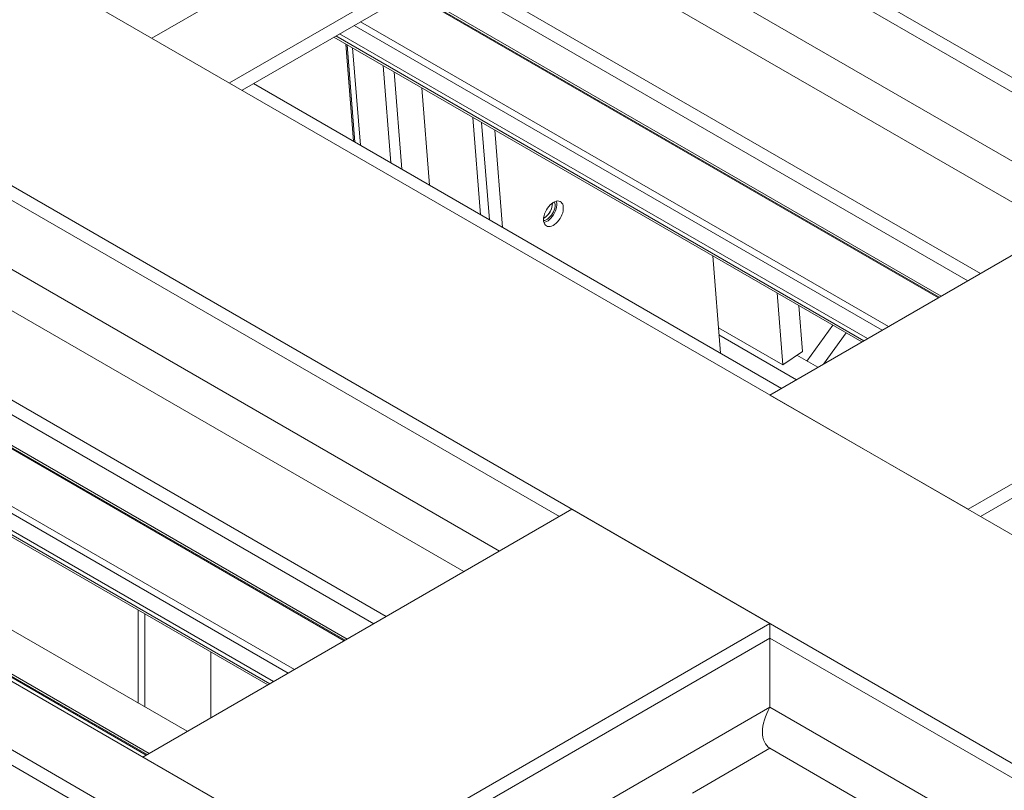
# Model space of a CAD drawing. Header units: millimetres. Extents: x 525 to 29324, y 175 to 20618.
# Tile 495 of 588: x 22929 to 23984, y 14875 to 15700. Entities that reach past the tile are written whole.
import ezdxf

# ---------------------------------------------------------------- set-up
doc = ezdxf.new("R2010")
doc.units = ezdxf.units.MM
doc.linetypes.add('SLD-Continua', pattern=[0])

msp = doc.modelspace()

# ---------------------------------------------------------------- linework, layer by layer
at = {"color": 7, "linetype": 'SLD-Continua', "lineweight": 18, "ltscale": 35}
for p, q in [((25213.8, 14932.8), (21523.8, 17062.5)), ((25213.8, 14932.8), (21523.8, 17062.5)), ((25213.8, 14932.8), (21523.8, 17062.5)), ((25213.8, 14932.8), (21523.8, 17062.5)), ((25213.8, 14932.8), (21523.8, 17062.5)), ((25213.8, 14932.8), (21523.8, 17062.5)), ((25213.8, 14932.8), (21523.8, 17062.5)), ((25213.8, 14932.8), (21523.8, 17062.5)), ((24789.6, 14688), (21088.2, 16824.2)), ((24789.6, 14688), (21088.2, 16824.2)), ((24789.6, 14688), (21088.2, 16824.2)), ((24789.6, 14688), (21088.2, 16824.2)), ((24789.6, 14688), (21088.2, 16824.2)), ((24789.6, 14688), (21088.2, 16824.2)), ((24789.6, 14688), (21088.2, 16824.2)), ((24789.6, 14688), (21088.2, 16824.2)), ((24577.5, 14565.5), (20876.1, 16701.8)), ((24577.5, 14565.5), (20876.1, 16701.8)), ((24577.5, 14565.5), (20876.1, 16701.8)), ((24577.5, 14565.5), (20876.1, 16701.8)), ((24577.5, 14565.5), (20876.1, 16701.8)), ((24577.5, 14565.5), (20876.1, 16701.8)), ((24577.5, 14565.5), (20876.1, 16701.8)), ((24577.5, 14565.5), (20876.1, 16701.8)), ((24117.8, 14300.3), (20416.5, 16436.5)), ((24117.8, 14300.3), (20416.5, 16436.5)), ((24117.8, 14300.3), (20416.5, 16436.5)), ((24117.8, 14300.3), (20416.5, 16436.5)), ((24117.8, 14300.3), (20416.5, 16436.5)), ((24117.8, 14300.3), (20416.5, 16436.5)), ((24117.8, 14300.3), (20416.5, 16436.5)), ((24117.8, 14300.3), (20416.5, 16436.5)), ((24040, 14255.4), (20338.7, 16391.6)), ((24040, 14255.4), (20338.7, 16391.6)), ((24040, 14255.4), (20338.7, 16391.6)), ((24040, 14255.4), (20338.7, 16391.6)), ((24040, 14255.4), (20338.7, 16391.6)), ((20352.8, 16399.8), (24054.2, 14263.5)), ((20352.8, 16399.8), (24054.2, 14263.5)), ((20352.8, 16399.8), (24054.2, 14263.5)), ((20352.8, 16399.8), (24054.2, 14263.5)), ((20352.8, 16399.8), (24054.2, 14263.5)), ((20352.8, 16399.8), (24054.2, 14263.5)), ((20352.8, 16399.8), (24054.2, 14263.5)), ((20352.8, 16399.8), (24054.2, 14263.5)), ((24143.6, 15535), (23379.2, 15976.2)), ((24143.6, 15535), (23379.2, 15976.2)), ((24143.6, 15535), (23379.2, 15976.2)), ((24143.6, 15535), (23379.2, 15976.2)), ((24143.6, 15535), (23379.2, 15976.2)), ((24143.6, 15535), (23379.2, 15976.2)), ((24143.6, 15535), (23379.2, 15976.2)), ((24143.6, 15535), (23379.2, 15976.2)), ((24079.5, 15498), (23379.2, 15902.2)), ((24079.5, 15498), (23379.2, 15902.2)), ((24079.5, 15498), (23379.2, 15902.2)), ((24079.5, 15498), (23379.2, 15902.2)), ((24079.5, 15498), (23379.2, 15902.2)), ((24079.5, 15498), (23379.2, 15902.2)), ((24079.5, 15498), (23379.2, 15902.2)), ((24079.5, 15498), (23379.2, 15902.2)), ((24041.3, 15476), (23379.2, 15858.1)), ((24041.3, 15476), (23379.2, 15858.1)), ((24041.3, 15476), (23379.2, 15858.1)), ((24041.3, 15476), (23379.2, 15858.1)), ((24041.3, 15476), (23379.2, 15858.1)), ((24041.3, 15476), (23379.2, 15858.1)), ((24041.3, 15476), (23379.2, 15858.1)), ((24041.3, 15476), (23379.2, 15858.1)), ((23070.6, 15680), (23296.1, 15810.2)), ((23070.6, 15680), (23296.1, 15810.2)), ((23070.6, 15680), (23296.1, 15810.2)), ((23070.6, 15680), (23296.1, 15810.2)), ((23070.6, 15680), (23296.1, 15810.2)), ((23070.6, 15680), (23296.1, 15810.2)), ((23070.6, 15680), (23296.1, 15810.2)), ((23070.6, 15680), (23296.1, 15810.2)), ((23958.2, 15428), (23296.1, 15810.2)), ((23958.2, 15428), (23296.1, 15810.2)), ((23958.2, 15428), (23296.1, 15810.2)), ((23958.2, 15428), (23296.1, 15810.2)), ((23958.2, 15428), (23296.1, 15810.2)), ((23958.2, 15428), (23296.1, 15810.2)), ((23958.2, 15428), (23296.1, 15810.2)), ((23958.2, 15428), (23296.1, 15810.2)), ((23153.7, 15632.1), (23379.2, 15762.2)), ((23153.7, 15632.1), (23379.2, 15762.2)), ((23153.7, 15632.1), (23379.2, 15762.2)), ((23153.7, 15632.1), (23379.2, 15762.2)), ((23153.7, 15632.1), (23379.2, 15762.2)), ((23153.7, 15632.1), (23379.2, 15762.2)), ((23153.7, 15632.1), (23379.2, 15762.2)), ((23153.7, 15632.1), (23379.2, 15762.2)), ((23167.2, 15624.3), (23379.2, 15746.7)), ((23167.2, 15624.3), (23379.2, 15746.7)), ((23167.2, 15624.3), (23379.2, 15746.7)), ((23167.2, 15624.3), (23379.2, 15746.7)), ((23167.2, 15624.3), (23379.2, 15746.7)), ((23167.2, 15624.3), (23379.2, 15746.7)), ((23167.2, 15624.3), (23379.2, 15746.7)), ((23167.2, 15624.3), (23379.2, 15746.7)), ((23944.8, 15420.3), (23379.2, 15746.7)), ((23944.8, 15420.3), (23379.2, 15746.7)), ((23944.8, 15420.3), (23379.2, 15746.7)), ((23944.8, 15420.3), (23379.2, 15746.7)), ((23944.8, 15420.3), (23379.2, 15746.7)), ((23944.8, 15420.3), (23379.2, 15746.7)), ((23944.8, 15420.3), (23379.2, 15746.7)), ((23944.8, 15420.3), (23379.2, 15746.7)), ((23347.6, 15728.4), (23913.1, 15402)), ((23347.6, 15728.4), (23913.1, 15402)), ((23347.6, 15728.4), (23913.1, 15402)), ((23347.6, 15728.4), (23913.1, 15402)), ((23347.6, 15728.4), (23913.1, 15402)), ((23347.6, 15728.4), (23913.1, 15402)), ((23347.6, 15728.4), (23913.1, 15402)), ((23347.6, 15728.4), (23913.1, 15402)), ((23914, 15402.6), (23348.5, 15729)), ((23914, 15402.6), (23348.5, 15729)), ((23914, 15402.6), (23348.5, 15729)), ((23914, 15402.6), (23348.5, 15729)), ((23914, 15402.6), (23348.5, 15729)), ((23914, 15402.6), (23348.5, 15729)), ((23914, 15402.6), (23348.5, 15729)), ((23914, 15402.6), (23348.5, 15729)), ((23916.1, 15403.8), (23350.6, 15730.2)), ((23916.1, 15403.8), (23350.6, 15730.2)), ((23916.1, 15403.8), (23350.6, 15730.2)), ((23916.1, 15403.8), (23350.6, 15730.2)), ((23916.1, 15403.8), (23350.6, 15730.2)), ((23916.1, 15403.8), (23350.6, 15730.2)), ((23916.1, 15403.8), (23350.6, 15730.2)), ((23916.1, 15403.8), (23350.6, 15730.2)), ((23859.7, 15371.2), (23294.1, 15697.6)), ((23859.7, 15371.2), (23294.1, 15697.6)), ((23859.7, 15371.2), (23294.1, 15697.6)), ((23859.7, 15371.2), (23294.1, 15697.6)), ((23859.7, 15371.2), (23294.1, 15697.6)), ((23859.7, 15371.2), (23294.1, 15697.6)), ((23859.7, 15371.2), (23294.1, 15697.6)), ((23859.7, 15371.2), (23294.1, 15697.6)), ((23837.4, 15358.3), (23271.8, 15684.7)), ((23837.4, 15358.3), (23271.8, 15684.7)), ((23837.4, 15358.3), (23271.8, 15684.7)), ((23837.4, 15358.3), (23271.8, 15684.7)), ((23837.4, 15358.3), (23271.8, 15684.7)), ((23837.4, 15358.3), (23271.8, 15684.7)), ((23837.4, 15358.3), (23271.8, 15684.7)), ((23837.4, 15358.3), (23271.8, 15684.7)), ((23853, 15367.3), (23287.4, 15693.8)), ((23853, 15367.3), (23287.4, 15693.8)), ((23853, 15367.3), (23287.4, 15693.8)), ((23853, 15367.3), (23287.4, 15693.8)), ((23853, 15367.3), (23287.4, 15693.8)), ((23853, 15367.3), (23287.4, 15693.8)), ((23853, 15367.3), (23287.4, 15693.8)), ((23853, 15367.3), (23287.4, 15693.8)), ((23831.2, 15354.8), (23265.7, 15681.2)), ((23831.2, 15354.8), (23265.7, 15681.2)), ((23831.2, 15354.8), (23265.7, 15681.2)), ((23831.2, 15354.8), (23265.7, 15681.2)), ((23831.2, 15354.8), (23265.7, 15681.2)), ((23831.2, 15354.8), (23265.7, 15681.2)), ((23831.2, 15354.8), (23265.7, 15681.2)), ((23831.2, 15354.8), (23265.7, 15681.2)), ((23833.3, 15356), (23267.7, 15682.4)), ((23833.3, 15356), (23267.7, 15682.4)), ((23833.3, 15356), (23267.7, 15682.4)), ((23833.3, 15356), (23267.7, 15682.4)), ((23833.3, 15356), (23267.7, 15682.4)), ((23833.3, 15356), (23267.7, 15682.4)), ((23833.3, 15356), (23267.7, 15682.4)), ((23833.3, 15356), (23267.7, 15682.4)), ((23286.6, 15569.6), (23278.4, 15673.8)), ((23286.6, 15569.6), (23278.4, 15673.8)), ((23286.6, 15569.6), (23278.4, 15673.8)), ((23288, 15568.7), (23279.8, 15673)), ((23288, 15568.7), (23279.8, 15673)), ((23288, 15568.7), (23279.8, 15673)), ((23294, 15565.3), (23285.7, 15669.6)), ((23294, 15565.3), (23285.7, 15669.6)), ((23294, 15565.3), (23285.7, 15669.6)), ((23326.6, 15546.5), (23318.4, 15650.7)), ((23326.6, 15546.5), (23318.4, 15650.7)), ((23326.6, 15546.5), (23318.4, 15650.7)), ((23338.5, 15539.6), (23330.3, 15643.9)), ((23338.5, 15539.6), (23330.3, 15643.9)), ((23338.5, 15539.6), (23330.3, 15643.9)), ((23745, 15305), (23179.4, 15631.4)), ((23745, 15305), (23179.4, 15631.4)), ((23745, 15305), (23179.4, 15631.4)), ((23745, 15305), (23179.4, 15631.4)), ((23745, 15305), (23179.4, 15631.4)), ((23745, 15305), (23179.4, 15631.4)), ((23745, 15305), (23179.4, 15631.4)), ((23745, 15305), (23179.4, 15631.4)), ((23368.2, 15522.5), (23360, 15626.8)), ((23368.2, 15522.5), (23360, 15626.8)), ((23368.2, 15522.5), (23360, 15626.8)), ((23507.2, 15167.7), (22742.8, 15608.9)), ((23507.2, 15167.7), (22742.8, 15608.9)), ((23507.2, 15167.7), (22742.8, 15608.9)), ((23507.2, 15167.7), (22742.8, 15608.9)), ((23507.2, 15167.7), (22742.8, 15608.9)), ((23507.2, 15167.7), (22742.8, 15608.9)), ((23507.2, 15167.7), (22742.8, 15608.9)), ((23507.2, 15167.7), (22742.8, 15608.9)), ((23414.6, 15595.2), (23422.8, 15490.9)), ((23414.6, 15595.2), (23422.8, 15490.9)), ((23414.6, 15595.2), (23422.8, 15490.9)), ((23414.6, 15595.2), (23422.8, 15490.9)), ((23414.6, 15595.2), (23422.8, 15490.9)), ((23423.9, 15589.8), (23432.2, 15485.5)), ((23423.9, 15589.8), (23432.2, 15485.5)), ((23423.9, 15589.8), (23432.2, 15485.5)), ((23423.9, 15589.8), (23432.2, 15485.5)), ((23423.9, 15589.8), (23432.2, 15485.5)), ((23438.1, 15581.7), (23446.3, 15477.4)), ((23438.1, 15581.7), (23446.3, 15477.4)), ((23438.1, 15581.7), (23446.3, 15477.4)), ((23438.1, 15581.7), (23446.3, 15477.4)), ((23438.1, 15581.7), (23446.3, 15477.4)), ((23732.7, 15297.9), (24157, 15542.8)), ((23732.7, 15297.9), (24157, 15542.8)), ((23732.7, 15297.9), (24157, 15542.8)), ((23732.7, 15297.9), (24157, 15542.8)), ((23732.7, 15297.9), (24157, 15542.8)), ((23732.7, 15297.9), (24157, 15542.8)), ((23732.7, 15297.9), (24157, 15542.8)), ((23732.7, 15297.9), (24157, 15542.8)), ((23443.1, 15130.7), (22742.8, 15534.9)), ((23443.1, 15130.7), (22742.8, 15534.9)), ((23443.1, 15130.7), (22742.8, 15534.9)), ((23443.1, 15130.7), (22742.8, 15534.9)), ((23443.1, 15130.7), (22742.8, 15534.9)), ((23443.1, 15130.7), (22742.8, 15534.9)), ((23443.1, 15130.7), (22742.8, 15534.9)), ((23443.1, 15130.7), (22742.8, 15534.9)), ((23404.9, 15108.7), (22742.8, 15490.8)), ((23404.9, 15108.7), (22742.8, 15490.8)), ((23404.9, 15108.7), (22742.8, 15490.8)), ((23404.9, 15108.7), (22742.8, 15490.8)), ((23404.9, 15108.7), (22742.8, 15490.8)), ((23404.9, 15108.7), (22742.8, 15490.8)), ((23404.9, 15108.7), (22742.8, 15490.8)), ((23404.9, 15108.7), (22742.8, 15490.8)), ((23490.3, 15487.5), (23490.6, 15487.3)), ((23490.3, 15487.5), (23490.6, 15487.3)), ((23490.3, 15487.5), (23490.6, 15487.3)), ((23490.3, 15487.1), (23490.6, 15487.3)), ((23490.3, 15487.1), (23490.6, 15487.3)), ((23490.3, 15487.1), (23490.6, 15487.3)), ((23490.4, 15488.1), (23491.2, 15487.7)), ((23490.4, 15488.1), (23491.2, 15487.7)), ((23490.4, 15488.1), (23491.2, 15487.7)), ((23321.8, 15060.8), (22659.7, 15442.9)), ((23321.8, 15060.8), (22659.7, 15442.9)), ((23321.8, 15060.8), (22659.7, 15442.9)), ((23321.8, 15060.8), (22659.7, 15442.9)), ((23321.8, 15060.8), (22659.7, 15442.9)), ((23321.8, 15060.8), (22659.7, 15442.9)), ((23321.8, 15060.8), (22659.7, 15442.9)), ((23321.8, 15060.8), (22659.7, 15442.9)), ((23671.4, 15447), (23679.7, 15342.7)), ((23671.4, 15447), (23679.7, 15342.7)), ((23671.4, 15447), (23679.7, 15342.7)), ((23671.4, 15447), (23679.7, 15342.7)), ((23671.4, 15447), (23679.7, 15342.7)), ((23944.9, 15175.5), (24369.1, 15420.4)), ((23944.9, 15175.5), (24369.1, 15420.4)), ((23944.9, 15175.5), (24369.1, 15420.4)), ((23944.9, 15175.5), (24369.1, 15420.4)), ((23944.9, 15175.5), (24369.1, 15420.4)), ((23944.9, 15175.5), (24369.1, 15420.4)), ((23944.9, 15175.5), (24369.1, 15420.4)), ((23944.9, 15175.5), (24369.1, 15420.4)), ((23740.3, 15407.2), (23746.4, 15330.2)), ((23740.3, 15407.2), (23746.4, 15330.2)), ((23740.3, 15407.2), (23746.4, 15330.2)), ((23958.3, 15167.7), (24369.1, 15404.8)), ((23958.3, 15167.7), (24369.1, 15404.8)), ((23958.3, 15167.7), (24369.1, 15404.8)), ((23958.3, 15167.7), (24369.1, 15404.8)), ((23958.3, 15167.7), (24369.1, 15404.8)), ((23958.3, 15167.7), (24369.1, 15404.8)), ((23958.3, 15167.7), (24369.1, 15404.8)), ((23958.3, 15167.7), (24369.1, 15404.8)), ((23763.7, 15393.7), (23767.6, 15344.5)), ((23763.7, 15393.7), (23767.6, 15344.5)), ((23763.7, 15393.7), (23767.6, 15344.5)), ((23308.4, 15053), (22742.8, 15379.4)), ((23308.4, 15053), (22742.8, 15379.4)), ((23308.4, 15053), (22742.8, 15379.4)), ((23308.4, 15053), (22742.8, 15379.4)), ((23308.4, 15053), (22742.8, 15379.4)), ((23308.4, 15053), (22742.8, 15379.4)), ((23308.4, 15053), (22742.8, 15379.4)), ((23308.4, 15053), (22742.8, 15379.4)), ((23746.4, 15330.2), (23677.5, 15370)), ((23746.4, 15330.2), (23677.5, 15370)), ((23746.4, 15330.2), (23677.5, 15370)), ((23772.4, 15334.3), (23800.1, 15372.7)), ((22711.2, 15361.2), (23276.7, 15034.7)), ((22711.2, 15361.2), (23276.7, 15034.7)), ((22711.2, 15361.2), (23276.7, 15034.7)), ((22711.2, 15361.2), (23276.7, 15034.7)), ((22711.2, 15361.2), (23276.7, 15034.7)), ((22711.2, 15361.2), (23276.7, 15034.7)), ((22711.2, 15361.2), (23276.7, 15034.7)), ((22711.2, 15361.2), (23276.7, 15034.7)), ((23277.6, 15035.3), (22712.1, 15361.7)), ((23277.6, 15035.3), (22712.1, 15361.7)), ((23277.6, 15035.3), (22712.1, 15361.7)), ((23277.6, 15035.3), (22712.1, 15361.7)), ((23277.6, 15035.3), (22712.1, 15361.7)), ((23277.6, 15035.3), (22712.1, 15361.7)), ((23277.6, 15035.3), (22712.1, 15361.7)), ((23277.6, 15035.3), (22712.1, 15361.7)), ((23279.7, 15036.5), (22714.2, 15362.9)), ((23279.7, 15036.5), (22714.2, 15362.9)), ((23279.7, 15036.5), (22714.2, 15362.9)), ((23279.7, 15036.5), (22714.2, 15362.9)), ((23279.7, 15036.5), (22714.2, 15362.9)), ((23279.7, 15036.5), (22714.2, 15362.9)), ((23279.7, 15036.5), (22714.2, 15362.9)), ((23279.7, 15036.5), (22714.2, 15362.9)), ((23678.1, 15362.2), (23761.1, 15314.3)), ((23678.1, 15362.2), (23761.1, 15314.3)), ((23678.1, 15362.2), (23761.1, 15314.3)), ((23790, 15331), (23814.3, 15364.5)), ((23767.6, 15344.5), (23746.4, 15330.2)), ((23767.6, 15344.5), (23746.4, 15330.2)), ((23767.6, 15344.5), (23746.4, 15330.2)), ((23761.7, 15340.5), (23784.1, 15327.6)), ((23761.7, 15340.5), (23784.1, 15327.6)), ((23761.7, 15340.5), (23784.1, 15327.6)), ((23216.6, 15000), (22651.1, 15326.5)), ((23216.6, 15000), (22651.1, 15326.5)), ((23216.6, 15000), (22651.1, 15326.5)), ((23216.6, 15000), (22651.1, 15326.5)), ((23216.6, 15000), (22651.1, 15326.5)), ((23216.6, 15000), (22651.1, 15326.5)), ((23216.6, 15000), (22651.1, 15326.5)), ((23216.6, 15000), (22651.1, 15326.5)), ((23223.3, 15003.9), (22657.7, 15330.3)), ((23223.3, 15003.9), (22657.7, 15330.3)), ((23223.3, 15003.9), (22657.7, 15330.3)), ((23223.3, 15003.9), (22657.7, 15330.3)), ((23223.3, 15003.9), (22657.7, 15330.3)), ((23223.3, 15003.9), (22657.7, 15330.3)), ((23223.3, 15003.9), (22657.7, 15330.3)), ((23223.3, 15003.9), (22657.7, 15330.3)), ((23196.9, 14988.7), (22631.4, 15315.1)), ((23196.9, 14988.7), (22631.4, 15315.1)), ((23196.9, 14988.7), (22631.4, 15315.1)), ((23196.9, 14988.7), (22631.4, 15315.1)), ((23196.9, 14988.7), (22631.4, 15315.1)), ((23196.9, 14988.7), (22631.4, 15315.1)), ((23196.9, 14988.7), (22631.4, 15315.1)), ((23196.9, 14988.7), (22631.4, 15315.1)), ((23201, 14991), (22635.4, 15317.4)), ((23201, 14991), (22635.4, 15317.4)), ((23201, 14991), (22635.4, 15317.4)), ((23201, 14991), (22635.4, 15317.4)), ((23201, 14991), (22635.4, 15317.4)), ((23201, 14991), (22635.4, 15317.4)), ((23201, 14991), (22635.4, 15317.4)), ((23201, 14991), (22635.4, 15317.4)), ((23194.8, 14987.5), (22629.3, 15313.9)), ((23194.8, 14987.5), (22629.3, 15313.9)), ((23194.8, 14987.5), (22629.3, 15313.9)), ((23194.8, 14987.5), (22629.3, 15313.9)), ((23194.8, 14987.5), (22629.3, 15313.9)), ((23194.8, 14987.5), (22629.3, 15313.9)), ((23194.8, 14987.5), (22629.3, 15313.9)), ((23194.8, 14987.5), (22629.3, 15313.9)), ((23944.9, 15175.5), (23732.7, 15297.9)), ((23944.9, 15175.5), (23732.7, 15297.9)), ((23944.9, 15175.5), (23732.7, 15297.9)), ((23944.9, 15175.5), (23732.7, 15297.9)), ((23944.9, 15175.5), (23732.7, 15297.9)), ((23944.9, 15175.5), (23732.7, 15297.9)), ((23944.9, 15175.5), (23732.7, 15297.9)), ((23944.9, 15175.5), (23732.7, 15297.9)), ((23108.6, 14937.7), (22543, 15264.1)), ((23108.6, 14937.7), (22543, 15264.1)), ((23108.6, 14937.7), (22543, 15264.1)), ((23108.6, 14937.7), (22543, 15264.1)), ((23108.6, 14937.7), (22543, 15264.1)), ((23108.6, 14937.7), (22543, 15264.1)), ((23108.6, 14937.7), (22543, 15264.1)), ((23108.6, 14937.7), (22543, 15264.1)), ((22499, 15238.7), (23064.6, 14912.3)), ((22499, 15238.7), (23064.6, 14912.3)), ((22499, 15238.7), (23064.6, 14912.3)), ((22499, 15238.7), (23064.6, 14912.3)), ((22499, 15238.7), (23064.6, 14912.3)), ((22499, 15238.7), (23064.6, 14912.3)), ((22499, 15238.7), (23064.6, 14912.3)), ((22499, 15238.7), (23064.6, 14912.3)), ((23065.5, 14912.8), (22499.9, 15239.2)), ((23065.5, 14912.8), (22499.9, 15239.2)), ((23065.5, 14912.8), (22499.9, 15239.2)), ((23065.5, 14912.8), (22499.9, 15239.2)), ((23065.5, 14912.8), (22499.9, 15239.2)), ((23065.5, 14912.8), (22499.9, 15239.2)), ((23065.5, 14912.8), (22499.9, 15239.2)), ((23065.5, 14912.8), (22499.9, 15239.2)), ((23067.6, 14914), (22502, 15240.5)), ((23067.6, 14914), (22502, 15240.5)), ((23067.6, 14914), (22502, 15240.5)), ((23067.6, 14914), (22502, 15240.5)), ((23067.6, 14914), (22502, 15240.5)), ((23067.6, 14914), (22502, 15240.5)), ((23067.6, 14914), (22502, 15240.5)), ((23067.6, 14914), (22502, 15240.5)), ((23061, 14910.2), (23520.6, 15175.5)), ((23061, 14910.2), (23520.6, 15175.5)), ((23061, 14910.2), (23520.6, 15175.5)), ((23061, 14910.2), (23520.6, 15175.5)), ((23061, 14910.2), (23520.6, 15175.5)), ((23061, 14910.2), (23520.6, 15175.5)), ((23061, 14910.2), (23520.6, 15175.5)), ((23061, 14910.2), (23520.6, 15175.5)), ((23732.7, 15053.1), (23520.6, 15175.5)), ((23732.7, 15053.1), (23520.6, 15175.5)), ((23732.7, 15053.1), (23520.6, 15175.5)), ((23732.7, 15053.1), (23520.6, 15175.5)), ((23732.7, 15053.1), (23520.6, 15175.5)), ((23732.7, 15053.1), (23520.6, 15175.5)), ((23732.7, 15053.1), (23520.6, 15175.5)), ((23732.7, 15053.1), (23520.6, 15175.5)), ((23056, 15067.6), (23056, 14968)), ((23056, 15067.6), (23056, 14968)), ((23056, 15067.6), (23056, 14968)), ((23063.1, 15063.5), (23063.1, 14964)), ((23063.1, 15063.5), (23063.1, 14964)), ((23063.1, 15063.5), (23063.1, 14964)), ((23273.1, 14787.8), (23732.7, 15053.1)), ((23273.1, 14787.8), (23732.7, 15053.1)), ((23273.1, 14787.8), (23732.7, 15053.1)), ((23273.1, 14787.8), (23732.7, 15053.1)), ((23273.1, 14787.8), (23732.7, 15053.1)), ((23273.1, 14787.8), (23732.7, 15053.1)), ((23273.1, 14787.8), (23732.7, 15053.1)), ((23273.1, 14787.8), (23732.7, 15053.1)), ((23732.7, 15037.5), (23732.7, 15053.1)), ((23732.7, 15037.5), (23732.7, 15053.1)), ((23732.7, 15037.5), (23732.7, 15053.1)), ((23732.7, 15037.5), (23732.7, 15053.1)), ((23732.7, 15037.5), (23732.7, 15053.1)), ((23732.7, 15037.5), (23732.7, 15053.1)), ((23732.7, 15037.5), (23732.7, 15053.1)), ((23732.7, 15037.5), (23732.7, 15053.1)), ((23286.6, 14780), (23732.7, 15037.5)), ((23286.6, 14780), (23732.7, 15037.5)), ((23286.6, 14780), (23732.7, 15037.5)), ((23286.6, 14780), (23732.7, 15037.5)), ((23286.6, 14780), (23732.7, 15037.5)), ((23286.6, 14780), (23732.7, 15037.5)), ((23286.6, 14780), (23732.7, 15037.5)), ((23286.6, 14780), (23732.7, 15037.5)), ((24497.1, 14596.4), (23732.7, 15037.5)), ((24497.1, 14596.4), (23732.7, 15037.5)), ((24497.1, 14596.4), (23732.7, 15037.5)), ((24497.1, 14596.4), (23732.7, 15037.5)), ((24497.1, 14596.4), (23732.7, 15037.5)), ((24497.1, 14596.4), (23732.7, 15037.5)), ((24497.1, 14596.4), (23732.7, 15037.5)), ((24497.1, 14596.4), (23732.7, 15037.5)), ((23732.7, 14963.6), (23732.7, 15037.5)), ((23732.7, 14963.6), (23732.7, 15037.5)), ((23732.7, 14963.6), (23732.7, 15037.5)), ((23732.7, 14963.6), (23732.7, 15037.5)), ((23732.7, 14963.6), (23732.7, 15037.5)), ((23732.7, 14963.6), (23732.7, 15037.5)), ((23732.7, 14963.6), (23732.7, 15037.5)), ((23732.7, 14963.6), (23732.7, 15037.5)), ((23133.8, 15022.7), (23133.8, 14952.3)), ((23133.8, 15022.7), (23133.8, 14952.3)), ((23133.8, 15022.7), (23133.8, 14952.3)), ((23350.7, 14743), (23732.7, 14963.6)), ((23350.7, 14743), (23732.7, 14963.6)), ((23350.7, 14743), (23732.7, 14963.6)), ((23350.7, 14743), (23732.7, 14963.6)), ((23350.7, 14743), (23732.7, 14963.6)), ((23350.7, 14743), (23732.7, 14963.6)), ((23350.7, 14743), (23732.7, 14963.6)), ((23350.7, 14743), (23732.7, 14963.6)), ((24433, 14559.4), (23732.7, 14963.6)), ((24433, 14559.4), (23732.7, 14963.6)), ((24433, 14559.4), (23732.7, 14963.6)), ((24433, 14559.4), (23732.7, 14963.6)), ((24433, 14559.4), (23732.7, 14963.6)), ((24433, 14559.4), (23732.7, 14963.6)), ((24433, 14559.4), (23732.7, 14963.6)), ((24433, 14559.4), (23732.7, 14963.6)), ((23732.7, 14919.5), (23649.7, 14871.5)), ((23732.7, 14919.5), (23649.7, 14871.5)), ((23732.7, 14919.5), (23649.7, 14871.5)), ((23732.7, 14919.5), (23649.7, 14871.5)), ((23732.7, 14919.5), (23649.7, 14871.5)), ((23732.7, 14919.5), (23649.7, 14871.5)), ((23732.7, 14919.5), (23649.7, 14871.5)), ((23732.7, 14919.5), (23649.7, 14871.5)), ((24394.8, 14537.4), (23732.7, 14919.5)), ((24394.8, 14537.4), (23732.7, 14919.5)), ((24394.8, 14537.4), (23732.7, 14919.5)), ((24394.8, 14537.4), (23732.7, 14919.5)), ((24394.8, 14537.4), (23732.7, 14919.5)), ((24394.8, 14537.4), (23732.7, 14919.5)), ((24394.8, 14537.4), (23732.7, 14919.5)), ((24394.8, 14537.4), (23732.7, 14919.5)), ((23273.1, 14787.8), (23061, 14910.2)), ((23273.1, 14787.8), (23061, 14910.2)), ((23273.1, 14787.8), (23061, 14910.2)), ((23273.1, 14787.8), (23061, 14910.2)), ((23273.1, 14787.8), (23061, 14910.2)), ((23273.1, 14787.8), (23061, 14910.2)), ((23273.1, 14787.8), (23061, 14910.2)), ((23273.1, 14787.8), (23061, 14910.2))]:
    msp.add_line(p, q, dxfattribs=at)
at = {"color": 7, "linetype": 'SLD-Continua', "lineweight": 18, "ltscale": 35, "flags": 128}
for points in [[(23490.2, 15485.9), (23490.3, 15487.8), (23490.7, 15489.8), (23491.3, 15491.9), (23492.2, 15494), (23493.2, 15496.1), (23494.4, 15498), (23495.8, 15499.8), (23497.2, 15501.4), (23498.8, 15502.8), (23500.4, 15504), (23502, 15504.9), (23503.6, 15505.4), (23505.2, 15505.7), (23506.6, 15505.6), (23507.9, 15505.2), (23509, 15504.5), (23509.9, 15503.5), (23510.7, 15502.2), (23511.2, 15500.7), (23511.4, 15499), (23511.4, 15497.1), (23511.2, 15495.1), (23510.7, 15493.1), (23509.9, 15491), (23509, 15488.9), (23507.9, 15486.9), (23506.6, 15485), (23505.2, 15483.3), (23503.6, 15481.8), (23502, 15480.5), (23500.4, 15479.5), (23498.8, 15478.8), (23497.2, 15478.4), (23495.8, 15478.3), (23494.4, 15478.5), (23493.2, 15479.1), (23492.2, 15479.9), (23491.3, 15481.1), (23490.7, 15482.4), (23490.3, 15484.1), (23490.2, 15485.9)], [(23490.2, 15485.9), (23490.3, 15487.8), (23490.7, 15489.8), (23491.3, 15491.9), (23492.2, 15494), (23493.2, 15496.1), (23494.4, 15498), (23495.8, 15499.8), (23497.2, 15501.4), (23498.8, 15502.8), (23500.4, 15504), (23502, 15504.9), (23503.6, 15505.4), (23505.2, 15505.7), (23506.6, 15505.6), (23507.9, 15505.2), (23509, 15504.5), (23509.9, 15503.5), (23510.7, 15502.2), (23511.2, 15500.7), (23511.4, 15499), (23511.4, 15497.1), (23511.2, 15495.1), (23510.7, 15493.1), (23509.9, 15491), (23509, 15488.9), (23507.9, 15486.9), (23506.6, 15485), (23505.2, 15483.3), (23503.6, 15481.8), (23502, 15480.5), (23500.4, 15479.5), (23498.8, 15478.8), (23497.2, 15478.4), (23495.8, 15478.3), (23494.4, 15478.5), (23493.2, 15479.1), (23492.2, 15479.9), (23491.3, 15481.1), (23490.7, 15482.4), (23490.3, 15484.1), (23490.2, 15485.9)], [(23490.2, 15485.9), (23490.3, 15487.8), (23490.7, 15489.8), (23491.3, 15491.9), (23492.2, 15494), (23493.2, 15496.1), (23494.4, 15498), (23495.8, 15499.8), (23497.2, 15501.4), (23498.8, 15502.8), (23500.4, 15504), (23502, 15504.9), (23503.6, 15505.4), (23505.2, 15505.7), (23506.6, 15505.6), (23507.9, 15505.2), (23509, 15504.5), (23509.9, 15503.5), (23510.7, 15502.2), (23511.2, 15500.7), (23511.4, 15499), (23511.4, 15497.1), (23511.2, 15495.1), (23510.7, 15493.1), (23509.9, 15491), (23509, 15488.9), (23507.9, 15486.9), (23506.6, 15485), (23505.2, 15483.3), (23503.6, 15481.8), (23502, 15480.5), (23500.4, 15479.5), (23498.8, 15478.8), (23497.2, 15478.4), (23495.8, 15478.3), (23494.4, 15478.5), (23493.2, 15479.1), (23492.2, 15479.9), (23491.3, 15481.1), (23490.7, 15482.4), (23490.3, 15484.1), (23490.2, 15485.9)], [(23490.2, 15485.9), (23490.3, 15487.8), (23490.7, 15489.8), (23491.3, 15491.9), (23492.2, 15494), (23493.2, 15496.1), (23494.4, 15498), (23495.8, 15499.8), (23497.2, 15501.4), (23498.8, 15502.8), (23500.4, 15504), (23502, 15504.9), (23503.6, 15505.4), (23505.2, 15505.7), (23506.6, 15505.6), (23507.9, 15505.2), (23509, 15504.5), (23509.9, 15503.5), (23510.7, 15502.2), (23511.2, 15500.7), (23511.4, 15499), (23511.4, 15497.1), (23511.2, 15495.1), (23510.7, 15493.1), (23509.9, 15491), (23509, 15488.9), (23507.9, 15486.9), (23506.6, 15485), (23505.2, 15483.3), (23503.6, 15481.8), (23502, 15480.5), (23500.4, 15479.5), (23498.8, 15478.8), (23497.2, 15478.4), (23495.8, 15478.3), (23494.4, 15478.5), (23493.2, 15479.1), (23492.2, 15479.9), (23491.3, 15481.1), (23490.7, 15482.4), (23490.3, 15484.1), (23490.2, 15485.9)], [(23490.2, 15485.9), (23490.3, 15487.8), (23490.7, 15489.8), (23491.3, 15491.9), (23492.2, 15494), (23493.2, 15496.1), (23494.4, 15498), (23495.8, 15499.8), (23497.2, 15501.4), (23498.8, 15502.8), (23500.4, 15504), (23502, 15504.9), (23503.6, 15505.4), (23505.2, 15505.7), (23506.6, 15505.6), (23507.9, 15505.2), (23509, 15504.5), (23509.9, 15503.5), (23510.7, 15502.2), (23511.2, 15500.7), (23511.4, 15499), (23511.4, 15497.1), (23511.2, 15495.1), (23510.7, 15493.1), (23509.9, 15491), (23509, 15488.9), (23507.9, 15486.9), (23506.6, 15485), (23505.2, 15483.3), (23503.6, 15481.8), (23502, 15480.5), (23500.4, 15479.5), (23498.8, 15478.8), (23497.2, 15478.4), (23495.8, 15478.3), (23494.4, 15478.5), (23493.2, 15479.1), (23492.2, 15479.9), (23491.3, 15481.1), (23490.7, 15482.4), (23490.3, 15484.1), (23490.2, 15485.9)], [(23490.3, 15484.7), (23491.5, 15484.9), (23493, 15485.5), (23494.5, 15486.3), (23496, 15487.5), (23497.4, 15488.9), (23498.7, 15490.5), (23499.9, 15492.2), (23500.9, 15494.1), (23501.6, 15496), (23502.2, 15497.9), (23502.5, 15499.8), (23502.6, 15501.6), (23502.4, 15503.2), (23502, 15504.6), (23501.9, 15504.8)], [(23490.3, 15484.7), (23491.5, 15484.9), (23493, 15485.5), (23494.5, 15486.3), (23496, 15487.5), (23497.4, 15488.9), (23498.7, 15490.5), (23499.9, 15492.2), (23500.9, 15494.1), (23501.6, 15496), (23502.2, 15497.9), (23502.5, 15499.8), (23502.6, 15501.6), (23502.4, 15503.2), (23502, 15504.6), (23501.9, 15504.8)], [(23490.3, 15484.7), (23491.5, 15484.9), (23493, 15485.5), (23494.5, 15486.3), (23496, 15487.5), (23497.4, 15488.9), (23498.7, 15490.5), (23499.9, 15492.2), (23500.9, 15494.1), (23501.6, 15496), (23502.2, 15497.9), (23502.5, 15499.8), (23502.6, 15501.6), (23502.4, 15503.2), (23502, 15504.6), (23501.9, 15504.8)], [(23503.9, 15505.5), (23504.1, 15504.8), (23504.3, 15503.1), (23504.3, 15501.2), (23504.1, 15499.2), (23503.6, 15497.2), (23502.9, 15495.1), (23501.9, 15493), (23500.8, 15491), (23499.5, 15489.1), (23498.1, 15487.4), (23496.6, 15485.9), (23495, 15484.6), (23493.4, 15483.6), (23491.7, 15482.9), (23490.6, 15482.6)], [(23503.9, 15505.5), (23504.1, 15504.8), (23504.3, 15503.1), (23504.3, 15501.2), (23504.1, 15499.2), (23503.6, 15497.2), (23502.9, 15495.1), (23501.9, 15493), (23500.8, 15491), (23499.5, 15489.1), (23498.1, 15487.4), (23496.6, 15485.9), (23495, 15484.6), (23493.4, 15483.6), (23491.7, 15482.9), (23490.6, 15482.6)], [(23503.9, 15505.5), (23504.1, 15504.8), (23504.3, 15503.1), (23504.3, 15501.2), (23504.1, 15499.2), (23503.6, 15497.2), (23502.9, 15495.1), (23501.9, 15493), (23500.8, 15491), (23499.5, 15489.1), (23498.1, 15487.4), (23496.6, 15485.9), (23495, 15484.6), (23493.4, 15483.6), (23491.7, 15482.9), (23490.6, 15482.6)], [(23503.9, 15505.5), (23504.1, 15504.8), (23504.3, 15503.1), (23504.3, 15501.2), (23504.1, 15499.2), (23503.6, 15497.2), (23502.9, 15495.1), (23501.9, 15493), (23500.8, 15491), (23499.5, 15489.1), (23498.1, 15487.4), (23496.6, 15485.9), (23495, 15484.6), (23493.4, 15483.6), (23491.7, 15482.9), (23490.6, 15482.6)], [(23503.9, 15505.5), (23504.1, 15504.8), (23504.3, 15503.1), (23504.3, 15501.2), (23504.1, 15499.2), (23503.6, 15497.2), (23502.9, 15495.1), (23501.9, 15493), (23500.8, 15491), (23499.5, 15489.1), (23498.1, 15487.4), (23496.6, 15485.9), (23495, 15484.6), (23493.4, 15483.6), (23491.7, 15482.9), (23490.6, 15482.6)]]:
    msp.add_lwpolyline(points, dxfattribs=at)
at = {"color": 7, "linetype": 'SLD-Continua', "lineweight": 18, "ltscale": 1225}
for centre, radius, start, end in [((23481.1, 15503.3), 18.6, 299.4286, 0.589), ((23481.1, 15503.3), 18.6, 299.4286, 0.589), ((23481.1, 15503.3), 18.6, 299.4286, 0.589), ((23480.9, 15503.4), 18.8, 303.1416, 0.38), ((23480.9, 15503.4), 18.8, 303.1416, 0.38), ((23480.9, 15503.4), 18.8, 303.1416, 0.38)]:
    msp.add_arc(centre, radius, start, end, dxfattribs=at)
msp.add_ellipse((23751.8, 14952.6), major_axis=(19.1, 33.1), ratio=0.577299, start_param=1.57093, end_param=3.141726, dxfattribs=at)
msp.add_ellipse((23751.8, 14952.6), major_axis=(19.1, 33.1), ratio=0.577299, start_param=1.57093, end_param=3.141726, dxfattribs=at)
msp.add_ellipse((23751.8, 14952.6), major_axis=(19.1, 33.1), ratio=0.577299, start_param=1.57093, end_param=3.141726, dxfattribs=at)
msp.add_ellipse((23751.8, 14952.6), major_axis=(19.1, 33.1), ratio=0.577299, start_param=1.57093, end_param=3.141726, dxfattribs=at)
msp.add_ellipse((23751.8, 14952.6), major_axis=(19.1, 33.1), ratio=0.577299, start_param=1.57093, end_param=3.141726, dxfattribs=at)
msp.add_ellipse((23751.8, 14952.6), major_axis=(19.1, 33.1), ratio=0.577299, start_param=1.57093, end_param=3.141726, dxfattribs=at)
msp.add_ellipse((23751.8, 14952.6), major_axis=(19.1, 33.1), ratio=0.577299, start_param=1.57093, end_param=3.141726, dxfattribs=at)
msp.add_ellipse((23751.8, 14952.6), major_axis=(19.1, 33.1), ratio=0.577299, start_param=1.57093, end_param=3.141726, dxfattribs=at)

doc.saveas('drawing.dxf')
